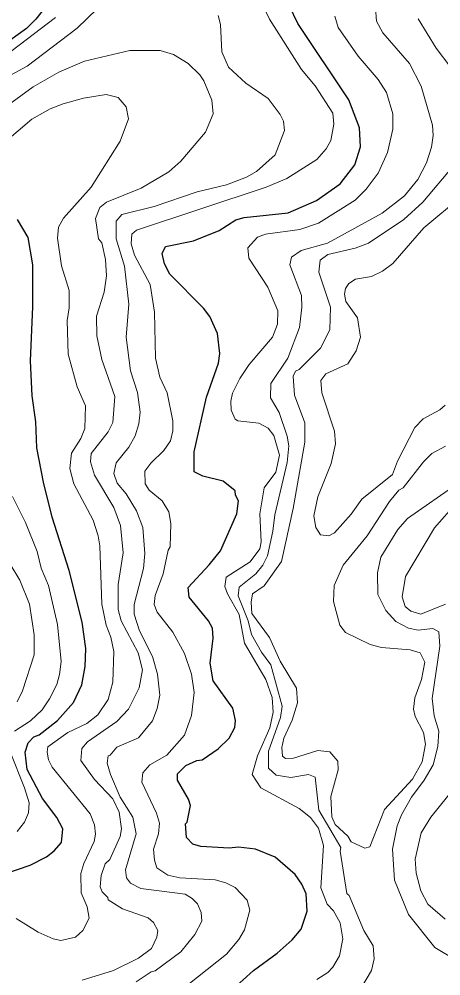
# Model space of a CAD drawing. Extents: x 673.3 to 698.5, y 6984.3 to 7012.3.
# Drawn here: x 681.297 to 682.005, y 7001.667 to 7003.276 of the extents above; entities that cross this region are included whole.
import ezdxf

# ---------------------------------------------------------------- set-up
doc = ezdxf.new("R2010")
doc.units = 0
doc.header["$LTSCALE"] = 0.032
doc.layers.add('1', color=7, linetype='Continuous', lineweight=25)
doc.layers.add('2', color=7, linetype='Continuous', lineweight=13)

msp = doc.modelspace()

# ---------------------------------------------------------------- linework, layer by layer
at = {"layer": '1'}
for points in [[(681.3814, 7003.3484), (681.3244, 7003.2759), (681.3089, 7003.2604), (681.2809, 7003.2397)], [(681.7651, 7003.2683), (681.751, 7003.2977)], [(681.6558, 7001.6448), (681.6906, 7001.6763), (681.7305, 7001.7056), (681.7552, 7001.7278), (681.7707, 7001.7458), (681.7807, 7001.7762), (681.779, 7001.8054), (681.7719, 7001.8214), (681.7603, 7001.8379), (681.7269, 7001.8672), (681.6936, 7001.8804), (681.6653, 7001.8835), (681.6497, 7001.882), (681.6019, 7001.8847), (681.5883, 7001.8887), (681.5779, 7001.8998), (681.5763, 7001.9231), (681.5789, 7001.9257), (681.5844, 7001.9536), (681.5813, 7001.9646), (681.5626, 7001.9965), (681.5625, 7002.007), (681.5769, 7002.021), (681.5953, 7002.0293), (681.6044, 7002.0308), (681.6312, 7002.0489), (681.6495, 7002.0669), (681.6589, 7002.0852), (681.6601, 7002.0967), (681.656, 7002.1173), (681.6225, 7002.1635), (681.6178, 7002.1932), (681.6227, 7002.2351), (681.6217, 7002.252), (681.6147, 7002.2644), (681.5823, 7002.3042), (681.5804, 7002.3206), (681.6162, 7002.3583), (681.6349, 7002.382), (681.6627, 7002.4441), (681.6651, 7002.4662), (681.6603, 7002.4756), (681.6597, 7002.4826), (681.6397, 7002.4992), (681.6055, 7002.5073), (681.591, 7002.515), (681.5905, 7002.5487), (681.6116, 7002.6405), (681.6315, 7002.6973), (681.6341, 7002.7139), (681.6298, 7002.7475), (681.6172, 7002.7758), (681.6062, 7002.7902), (681.5499, 7002.8471), (681.5409, 7002.8646), (681.5371, 7002.8819), (681.5425, 7002.8934), (681.5894, 7002.903), (681.6327, 7002.9208), (681.6605, 7002.9385), (681.6745, 7002.9424), (681.749, 7002.9503), (681.7964, 7002.9709), (681.836, 7002.9991), (681.8606, 7003.0308), (681.8702, 7003.0611), (681.8687, 7003.093), (681.8508, 7003.1405), (681.7651, 7003.2683)], [(681.2741, 7001.8396), (681.3151, 7001.8536), (681.3423, 7001.8676), (681.3555, 7001.8776), (681.368, 7001.8914), (681.3698, 7001.9145), (681.3598, 7001.9337), (681.3357, 7001.9656), (681.3098, 7002.0146), (681.3068, 7002.0435), (681.3115, 7002.0594), (681.3211, 7002.069), (681.3302, 7002.0726), (681.3611, 7002.0967), (681.3881, 7002.127), (681.4022, 7002.1568), (681.4077, 7002.1874), (681.4085, 7002.2177), (681.4027, 7002.2621), (681.3809, 7002.3491), (681.352, 7002.4386), (681.3373, 7002.4973), (681.3262, 7002.5549), (681.3246, 7002.5989), (681.3182, 7002.6423), (681.3157, 7002.7012), (681.3198, 7002.7923), (681.3196, 7002.8631), (681.3116, 7002.9086), (681.2937, 7002.9388)]]:
    msp.add_lwpolyline(points, dxfattribs=at)
at = {"layer": '2'}
for points in [[(681.6936, 7003.3248), (681.7173, 7003.2756), (681.7711, 7003.1912), (681.7939, 7003.1635), (681.8239, 7003.1176), (681.8255, 7003.0991), (681.8205, 7003.072), (681.8125, 7003.0581), (681.7969, 7003.0399), (681.7463, 7003.0081), (681.7117, 7002.9933), (681.4939, 7002.9213), (681.4859, 7002.9144), (681.4851, 7002.8981), (681.4905, 7002.8793), (681.5168, 7002.8299), (681.5241, 7002.7832), (681.5258, 7002.7059), (681.5333, 7002.6739), (681.5453, 7002.6474), (681.555, 7002.6005), (681.555, 7002.5839), (681.5507, 7002.5671), (681.5397, 7002.5505), (681.5178, 7002.5294), (681.5079, 7002.5159), (681.5086, 7002.4946), (681.515, 7002.4841), (681.5367, 7002.4661), (681.5482, 7002.4477), (681.5518, 7002.4282), (681.5502, 7002.3886), (681.547, 7002.3833), (681.5389, 7002.3432), (681.5253, 7002.3068), (681.5234, 7002.2918), (681.5287, 7002.2791), (681.5549, 7002.2454), (681.5745, 7002.2096), (681.5861, 7002.1749), (681.591, 7002.1438), (681.586, 7002.1049), (681.5745, 7002.0723), (681.5446, 7002.0382), (681.5165, 7002.0224), (681.5044, 7002.0087), (681.503, 7001.9929), (681.5273, 7001.9409), (681.5322, 7001.9243), (681.5306, 7001.9064), (681.5226, 7001.8806), (681.5239, 7001.8617), (681.5282, 7001.8488)], [(681.4447, 7003.3099), (681.3939, 7003.2609), (681.3103, 7003.1968), (681.2533, 7003.1664)], [(681.869, 7001.6431), (681.8889, 7001.6767), (681.893, 7001.6962), (681.8914, 7001.718), (681.876, 7001.7435), (681.8515, 7001.8027), (681.8475, 7001.8057), (681.8361, 7001.8768), (681.8375, 7001.8831), (681.8001, 7001.9459), (681.7943, 7002.0017), (681.7831, 7002.0058), (681.7533, 7002.0009), (681.7284, 7002.0051), (681.7156, 7002.0166), (681.7159, 7002.0449), (681.7358, 7002.1018), (681.7384, 7002.1208), (681.7196, 7002.1906), (681.7041, 7002.2118), (681.6871, 7002.2413), (681.6814, 7002.2645), (681.6648, 7002.3066), (681.6661, 7002.321), (681.6945, 7002.3431), (681.7061, 7002.358), (681.7139, 7002.3738), (681.7229, 7002.4148), (681.7262, 7002.4425), (681.7473, 7002.5305), (681.7496, 7002.5585), (681.7471, 7002.5747), (681.7337, 7002.6144), (681.7189, 7002.6391), (681.7195, 7002.6633), (681.7481, 7002.7059), (681.7677, 7002.7572), (681.7717, 7002.7918), (681.771, 7002.8113), (681.7517, 7002.8627), (681.7545, 7002.8756), (681.7708, 7002.8867), (681.8147, 7002.899), (681.9069, 7002.9498), (681.9445, 7002.979), (681.9667, 7003.0061), (681.9814, 7003.0342), (681.9898, 7003.0605), (681.9924, 7003.0805), (681.9915, 7003.0976), (681.9723, 7003.1633), (681.9525, 7003.2012), (681.9079, 7003.2531), (681.897, 7003.2723), (681.8956, 7003.2948)], [(681.2469, 7003.1947), (681.3579, 7003.2788)], [(681.5291, 7002.1749), (681.5209, 7002.2041), (681.4987, 7002.2474), (681.49, 7002.2755), (681.49, 7002.2915), (681.5056, 7002.3524), (681.5077, 7002.3773), (681.5046, 7002.4213), (681.4939, 7002.449), (681.4763, 7002.4778), (681.4616, 7002.4958), (681.4558, 7002.5121), (681.4597, 7002.53), (681.4811, 7002.5565), (681.4914, 7002.5756), (681.498, 7002.5953), (681.4998, 7002.6153), (681.4957, 7002.648), (681.4835, 7002.6847), (681.4762, 7002.7413), (681.481, 7002.7967), (681.4737, 7002.8605), (681.4598, 7002.9067), (681.4596, 7002.9365), (681.4694, 7002.9476), (681.5236, 7002.961), (681.5956, 7002.9856), (681.6449, 7002.9972), (681.6787, 7003.0101), (681.6956, 7003.0198), (681.7269, 7003.0476), (681.7424, 7003.0886), (681.7406, 7003.1044), (681.735, 7003.1157), (681.715, 7003.1423), (681.6778, 7003.168), (681.6482, 7003.1954), (681.637, 7003.2212), (681.6351, 7003.2666), (681.6308, 7003.2818)], [(681.8271, 7003.2808), (681.8326, 7003.2621)], [(682.0207, 7003.1966), (681.9975, 7003.2271), (681.9672, 7003.2763)], [(681.8326, 7003.2621), (681.8661, 7003.2134), (681.9002, 7003.1745), (681.9141, 7003.1527), (681.9248, 7003.1168), (681.9249, 7003.0908), (681.9159, 7003.0517), (681.9002, 7003.017), (681.8796, 7002.9898), (681.8611, 7002.9714), (681.7996, 7002.933), (681.7681, 7002.9222), (681.7109, 7002.9146), (681.6974, 7002.9095), (681.6808, 7002.8916), (681.6825, 7002.8739), (681.7147, 7002.825), (681.7311, 7002.7853), (681.731, 7002.763), (681.7222, 7002.7411), (681.6833, 7002.695), (681.6673, 7002.6717), (681.6552, 7002.6472), (681.6524, 7002.6334), (681.6528, 7002.6184), (681.6596, 7002.6033), (681.664, 7002.6004), (681.6997, 7002.5968), (681.715, 7002.5884), (681.7247, 7002.576), (681.7342, 7002.543), (681.7278, 7002.514), (681.7083, 7002.4881), (681.7009, 7002.4444), (681.7033, 7002.3969), (681.701, 7002.3851), (681.685, 7002.3637), (681.6447, 7002.3377), (681.6422, 7002.3222), (681.6468, 7002.3095), (681.6666, 7002.2749), (681.6751, 7002.2267), (681.7113, 7002.1656), (681.7221, 7002.1354), (681.7236, 7002.111), (681.7181, 7002.0845), (681.697, 7002.0373), (681.688, 7002.0061), (681.7028, 7001.9836), (681.7674, 7001.9489), (681.786, 7001.9336), (681.7999, 7001.9157), (681.8083, 7001.8868), (681.8035, 7001.8152), (681.8144, 7001.7879), (681.8248, 7001.7767), (681.8359, 7001.7568), (681.8408, 7001.7298), (681.8351, 7001.7009), (681.824, 7001.6819), (681.8154, 7001.6732), (681.7968, 7001.6611)], [(681.4321, 7002.9591), (681.4436, 7002.9681), (681.5019, 7002.9918), (681.548, 7003.019), (681.5684, 7003.0371), (681.6098, 7003.0859), (681.6227, 7003.1166), (681.6202, 7003.1396), (681.6071, 7003.1722), (681.6003, 7003.1822), (681.5809, 7003.2014), (681.5562, 7003.2165), (681.5337, 7003.2231), (681.4826, 7003.2232), (681.4064, 7003.2053), (681.3631, 7003.187), (681.32, 7003.1623), (681.2427, 7003.1063)], [(681.2445, 7003.0454), (681.3177, 7003.1078), (681.3486, 7003.1251), (681.3705, 7003.1337), (681.405, 7003.1428), (681.4429, 7003.149), (681.4632, 7003.1444), (681.4767, 7003.1282), (681.4801, 7003.1084), (681.4662, 7003.0707), (681.4178, 7002.9932), (681.3711, 7002.9414), (681.363, 7002.9263), (681.3613, 7002.9074), (681.3677, 7002.8611), (681.3809, 7002.8199), (681.3808, 7002.7906), (681.3775, 7002.7692), (681.3788, 7002.7126), (681.3942, 7002.6575), (681.4082, 7002.6256), (681.4069, 7002.5875), (681.4002, 7002.5707), (681.3848, 7002.5463), (681.3817, 7002.5202), (681.3887, 7002.4949), (681.421, 7002.4336), (681.4295, 7002.407), (681.4321, 7002.3904), (681.4353, 7002.2924), (681.4426, 7002.2571), (681.4509, 7002.2368), (681.4557, 7002.2129), (681.4542, 7002.161), (681.4463, 7002.1321), (681.4286, 7002.1065), (681.4101, 7002.0918), (681.3782, 7002.0764), (681.3449, 7002.0525), (681.3434, 7002.0435), (681.3458, 7002.0306), (681.352, 7002.018), (681.4158, 7001.9397), (681.4231, 7001.9213), (681.4248, 7001.9054), (681.4224, 7001.8935), (681.4054, 7001.8562), (681.4004, 7001.8396), (681.401, 7001.8071), (681.4111, 7001.7837), (681.4142, 7001.7646), (681.4036, 7001.7436), (681.3915, 7001.7323), (681.3669, 7001.7271), (681.3537, 7001.7298), (681.3285, 7001.7407), (681.2915, 7001.764)], [(681.8858, 7001.8846), (681.8775, 7001.882), (681.8546, 7001.8928), (681.849, 7001.9021), (681.8276, 7001.9221), (681.8223, 7001.9347), (681.8207, 7001.969), (681.8328, 7002.0136), (681.8321, 7002.0284), (681.8186, 7002.044), (681.7986, 7002.0464), (681.7576, 7002.0334), (681.7443, 7002.0326), (681.7392, 7002.0369), (681.7383, 7002.0514), (681.7414, 7002.0671), (681.7555, 7002.0972), (681.7644, 7002.1263), (681.7627, 7002.1512), (681.735, 7002.1963), (681.7175, 7002.2364), (681.6879, 7002.2764), (681.6863, 7002.2959), (681.689, 7002.3098), (681.7085, 7002.3232), (681.7375, 7002.364), (681.757, 7002.4533), (681.7766, 7002.5644), (681.7766, 7002.5972), (681.7593, 7002.6437), (681.7571, 7002.6754), (681.7611, 7002.6839), (681.7671, 7002.6869), (681.8028, 7002.7226), (681.819, 7002.7537), (681.8198, 7002.7917), (681.8003, 7002.8507), (681.8025, 7002.8707), (681.8152, 7002.8804), (681.8614, 7002.8911), (681.8836, 7002.8992), (681.9432, 7002.9392), (681.975, 7002.968), (682.0258, 7003.0287)], [(682.0399, 7002.9779), (681.9766, 7002.9248), (681.9246, 7002.8653), (681.9071, 7002.8523), (681.8888, 7002.8432), (681.862, 7002.8386), (681.8508, 7002.8315), (681.8449, 7002.823), (681.8434, 7002.8133), (681.8458, 7002.8009), (681.8651, 7002.7739), (681.8702, 7002.7414), (681.8632, 7002.7181), (681.8489, 7002.6962), (681.8119, 7002.6798), (681.8035, 7002.6681), (681.8051, 7002.6477), (681.8265, 7002.5829), (681.828, 7002.5616), (681.8212, 7002.529), (681.7985, 7002.4726), (681.7921, 7002.4409), (681.7954, 7002.421), (681.8033, 7002.4091), (681.8171, 7002.4071), (681.8267, 7002.4123), (681.8546, 7002.4436), (681.8727, 7002.4691), (681.9243, 7002.5101), (681.9324, 7002.5325), (681.9616, 7002.5891), (681.9758, 7002.6038), (682.0038, 7002.619), (682.0125, 7002.6271)], [(681.4026, 7001.6604), (681.455, 7001.6765), (681.4971, 7001.6969), (681.519, 7001.7133), (681.5282, 7001.7322), (681.5297, 7001.7437), (681.5225, 7001.7573), (681.5133, 7001.7648), (681.4702, 7001.7799), (681.4464, 7001.7953), (681.4458, 7001.7989), (681.4361, 7001.8089), (681.433, 7001.8171), (681.4345, 7001.8363), (681.4414, 7001.8558), (681.449, 7001.863), (681.4664, 7001.9018), (681.4688, 7001.9145), (681.4645, 7001.9428), (681.4541, 7001.965), (681.4235, 7001.9973), (681.4004, 7002.0294), (681.4021, 7002.0497), (681.4114, 7002.0607), (681.4609, 7002.0949), (681.4803, 7002.1156), (681.4984, 7002.1517), (681.5039, 7002.182), (681.4968, 7002.2104), (681.4682, 7002.2642), (681.4631, 7002.2836), (681.4628, 7002.3256), (681.4712, 7002.3785), (681.4671, 7002.4243), (681.4559, 7002.455), (681.423, 7002.5093), (681.4167, 7002.5316), (681.4176, 7002.5456), (681.4464, 7002.5823), (681.4541, 7002.5978), (681.4573, 7002.6417), (681.4358, 7002.7039), (681.4272, 7002.7435), (681.4265, 7002.7764), (681.4395, 7002.8171), (681.4436, 7002.8444), (681.4419, 7002.872), (681.4355, 7002.8997), (681.4302, 7002.9066), (681.4248, 7002.9406), (681.4321, 7002.9591)], [(682.013, 7002.5578), (681.99, 7002.5455), (681.9759, 7002.5316), (681.9422, 7002.4881), (681.9349, 7002.4838), (681.919, 7002.4652), (681.8816, 7002.4074), (681.8414, 7002.3581), (681.8263, 7002.3235), (681.8247, 7002.297), (681.8358, 7002.2572), (681.8449, 7002.2446), (681.8865, 7002.2244), (681.9056, 7002.2197), (681.954, 7002.2157), (681.9705, 7002.2107), (681.9784, 7002.1949), (681.9729, 7002.1656), (681.9615, 7002.1348), (681.9591, 7002.1159), (681.962, 7002.1035), (681.9759, 7002.0764), (681.9793, 7002.0569), (681.9737, 7002.0272), (681.9575, 7001.9979), (681.9109, 7001.9469), (681.8858, 7001.8846)], [(682.0362, 7002.4966), (681.9493, 7002.4364), (681.9329, 7002.4178), (681.9046, 7002.3715), (681.8988, 7002.3448), (681.8993, 7002.3087), (681.9131, 7002.2816), (681.9295, 7002.2632), (681.9508, 7002.252), (681.9671, 7002.2485), (681.9921, 7002.2516), (682.002, 7002.246), (682.0038, 7002.2218), (681.9908, 7002.134), (681.9942, 7002.1046), (682.0022, 7002.079), (682.0005, 7002.0529), (681.9924, 7002.022), (681.9771, 7001.9962), (681.9559, 7001.9678), (681.9392, 7001.9384), (681.9321, 7001.9194), (681.9241, 7001.8806), (681.9273, 7001.8282), (681.9508, 7001.7706), (681.9955, 7001.7153), (682.0302, 7001.6944)], [(681.2885, 7002.0786), (681.3156, 7002.0959), (681.3351, 7002.1146), (681.3476, 7002.1331), (681.3597, 7002.1575), (681.3646, 7002.1738), (681.367, 7002.1958), (681.3612, 7002.2582), (681.3459, 7002.3236), (681.3335, 7002.3529), (681.3268, 7002.3806), (681.3074, 7002.4295), (681.2854, 7002.4735)], [(682.0134, 7002.2922), (681.9715, 7002.2753), (681.9548, 7002.2803), (681.9452, 7002.2886), (681.9404, 7002.3048), (681.9457, 7002.3387), (681.9947, 7002.4208), (682.0321, 7002.4631)], [(681.2933, 7002.128), (681.3022, 7002.1467), (681.322, 7002.2072), (681.3221, 7002.2405), (681.3141, 7002.2921), (681.2978, 7002.3329), (681.2813, 7002.3594)], [(681.4935, 7001.6576), (681.5184, 7001.6742), (681.5253, 7001.676), (681.5683, 7001.7079), (681.5917, 7001.737), (681.6039, 7001.7592), (681.6024, 7001.7741), (681.5961, 7001.7886), (681.5875, 7001.7973), (681.5755, 7001.8045), (681.5011, 7001.8142), (681.4835, 7001.8233), (681.4771, 7001.832), (681.4754, 7001.8455), (681.4932, 7001.9064), (681.4875, 7001.934), (681.4665, 7001.968), (681.4499, 7002.006), (681.4444, 7002.0251), (681.4461, 7002.0373), (681.4497, 7002.0383), (681.4609, 7002.0517), (681.497, 7002.0675), (681.5205, 7002.0963), (681.5283, 7002.1168), (681.5332, 7002.1393), (681.5291, 7002.1749)], [(681.293, 7001.91), (681.3058, 7001.926), (681.3122, 7001.9417), (681.3132, 7001.9585), (681.3057, 7001.9835), (681.2813, 7002.0438)], [(682.0126, 7001.7627), (681.9837, 7001.7882), (681.9719, 7001.8106), (681.9639, 7001.8399), (681.9622, 7001.8636), (681.972, 7001.9078), (681.9885, 7001.9342), (682.0465, 7002.0067)], [(681.5282, 7001.8488), (681.5467, 7001.8369), (681.5667, 7001.8321), (681.6259, 7001.8289), (681.6442, 7001.824), (681.6599, 7001.8159), (681.6797, 7001.7945), (681.6844, 7001.778), (681.6755, 7001.745), (681.6656, 7001.7286), (681.645, 7001.7041), (681.564, 7001.6393)]]:
    msp.add_lwpolyline(points, dxfattribs=at)

doc.saveas('drawing.dxf')
